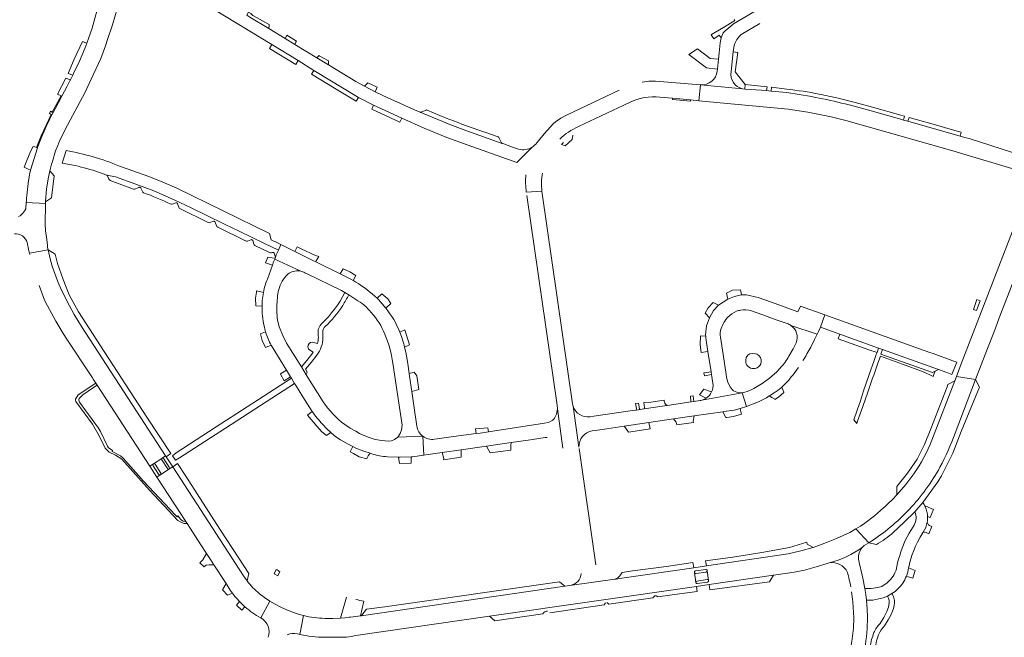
# Model space of a CAD drawing. Header units: metres. Extents: x 166325 to 190320, y 381923 to 404576.
# Tile 500 of 656: x 171870 to 172251, y 390853 to 391093. Entities that reach past the tile are written whole.
import ezdxf

# ---------------------------------------------------------------- set-up
doc = ezdxf.new("R2010")
doc.units = ezdxf.units.M
for name, color, linetype, lineweight in [('B-WE-VH-VERHARDING_ASFALT-GV', 8, 'Continuous', 18), ('B-WE-VH-VERHARDING_BETON-GV', 8, 'Continuous', 18), ('B-WE-VH-VERHARDING_BETONSTRAATSTEEN-GV', 8, 'Continuous', 18), ('B-WE-VH-VERHARDING_HALFVERHARDING-GV', 8, 'Continuous', 18), ('B-WE-VH-VERHARDING_STRAATBAKSTEEN-GV', 8, 'Continuous', 18)]:
    doc.layers.add(name, color=color, linetype=linetype, lineweight=lineweight)

msp = doc.modelspace()

# ---------------------------------------------------------------- linework, layer by layer
at = {"layer": 'B-WE-VH-VERHARDING_ASFALT-GV', "flags": 128}
for points in [[(171900.834, 391100.121), (171897.799, 391089.355), (171896.39, 391085.248), (171895.727, 391083.517), (171894.932, 391081.439), (171892.928, 391076.553), (171890.628, 391071.707), (171890.304, 391071.057), (171889.418, 391069.277), (171889.345, 391069.13), (171888.144, 391066.8), (171886.085, 391062.939)], [(171872.291, 391021.83), (171872.287, 391021.759), (171879.725, 391021.386), (171879.731, 391021.956), (171879.733, 391022.12), (171880.151, 391027.061), (171880.866, 391031.523), (171881.474, 391034.072), (171882.073, 391036.581), (171882.413, 391037.681), (171883.671, 391041.751), (171884.456, 391043.84), (171885.35, 391045.885), (171888.28, 391051.747), (171892.218, 391059.221), (171894.993, 391064.295), (171897.465, 391069.524), (171901.118, 391077.617), (171903.019, 391082.513), (171903.828, 391084.885), (171905.639, 391090.592), (171908.441, 391099.893)], [(171886.085, 391062.939), (171883.445, 391058.032), (171882.707, 391056.601), (171882.245, 391055.707), (171881.447, 391054.161), (171880.122, 391051.405), (171878.28, 391047.349), (171876.646, 391043.011), (171876.609, 391042.892), (171873.902, 391034.258), (171873.57, 391032.561)], [(171881.555, 390999.915), (171880.992, 391002.193), (171880.768, 391003.356), (171873.517, 391002.051), (171873.632, 391001.543)], [(171877.234, 390989.631), (171878.286, 390986.783), (171879.398, 390983.936), (171880.513, 390981.701), (171883.698, 390975.798), (171886.632, 390971.041), (171888.06, 390968.845), (171897.377, 390954.524), (171897.891, 390953.734), (171898.16, 390953.321), (171899.212, 390951.704), (171899.703, 390950.949), (171920.139, 390919.539), (171921.557, 390920.448)], [(171921.557, 390920.448), (171924.779, 390922.548), (171924.842, 390922.598), (171924.899, 390922.631), (171926.295, 390923.544), (171893.679, 390973.662), (171890.781, 390978.35), (171888.068, 390983.432), (171885.561, 390988.68)], [(172232.278, 390932.312), (172240.212, 390953.195), (172232.767, 390954.324), (172232.139, 390952.697), (172223.241, 390929.659)], [(171926.511, 390923.213), (171926.295, 390923.544), (171924.899, 390922.631)], [(171925.564, 390922.443), (171927.724, 390919.128)], [(171927.591, 390918.402), (171929.032, 390919.34), (171926.511, 390923.213)], [(171921.557, 390920.448), (171920.139, 390919.539), (171922.875, 390915.334), (171924.18, 390916.184), (171923.843, 390916.189), (171923.585, 390916.405), (171921.425, 390919.728)], [(171957.96, 390875.077), (171956.528, 390877.089), (171929.032, 390919.34), (171927.591, 390918.402), (171924.278, 390916.247), (171924.18, 390916.184), (171922.875, 390915.334), (171934.069, 390898.128), (171934.593, 390897.322), (171935.766, 390895.519), (171940, 390889.011), (171942.183, 390885.656), (171943.664, 390883.38), (171945.029, 390881.281), (171949.719, 390874.073), (171950.537, 390872.816)], [(172216.247, 390916.637), (172213.15, 390912.428), (172209.742, 390908.466), (172208.013, 390906.67), (172206.22, 390904.939), (172204.992, 390903.822), (172204.548, 390903.431), (172201.03, 390900.291), (172197.267, 390897.451), (172195.559, 390896.314), (172193.812, 390895.239), (172198.89, 390889.901)], [(172196.426, 390888.17), (172197.089, 390888.76), (172198.89, 390889.901), (172193.812, 390895.239), (172191.411, 390893.893), (172188.946, 390892.667), (172186.328, 390891.487), (172181.836, 390889.674), (172177.259, 390888.091), (172172.437, 390886.694), (172167.549, 390885.552), (172135.899, 390880.928), (172130.949, 390880.204), (172102.201, 390876.004), (172100.953, 390875.821), (172100.561, 390875.764), (172100.497, 390875.755), (172100.432, 390875.746), (172083.011, 390873.308), (172081.076, 390873.029), (172002.043, 390861.619), (172001.769, 390861.579), (172000.05, 390861.331), (171997.931, 390861.05), (171997.369, 390860.979), (171995.734, 390860.802), (171994.095, 390860.67), (171991.065, 390860.543), (171988.032, 390860.568)], [(171978.32, 390854.323), (171981.856, 390853.675), (171985.56, 390853.303), (171989.523, 390853.241), (171996.372, 390853.323), (171998.164, 390853.594), (171999.95, 390853.906), (172051.878, 390861.393), (172132.021, 390872.949), (172136.955, 390873.66), (172161.942, 390877.263), (172168.211, 390878.167), (172170.727, 390878.592), (172173.226, 390879.111), (172173.966, 390879.314), (172178.464, 390880.549), (172182.634, 390881.86), (172183.529, 390882.081)], [(172136.187, 390879.049), (172136.732, 390875.204)], [(172131.799, 390874.489), (172131.228, 390878.386)], [(171963.183, 390860.755), (171966.706, 390867.294), (171964.641, 390868.663), (171962.651, 390870.14)], [(171979.789, 390861.631), (171978.32, 390854.323)]]:
    msp.add_lwpolyline(points, dxfattribs=at)
at = {"layer": 'B-WE-VH-VERHARDING_ASFALT-GV'}
for points in [[(171873.57, 391032.561, 0.0220881), (171872.405, 391023.369)], [(171872.405, 391023.369, 0.0039252), (171872.291, 391021.83)], [(171927.724, 390919.128, -0.4281375), (171927.591, 390918.402)], [(172214.585, 390902.887, 0.0597952), (172226.406, 390919.149)], [(172198.89, 390889.901, 0.0632118), (172214.585, 390902.887)], [(172183.529, 390882.081, 0.0935621), (172196.426, 390888.17)], [(172131.228, 390878.386, -0.4131031), (172131.645, 390878.961)], [(172135.612, 390879.491, -0.4277428), (172136.187, 390879.049)], [(171962.651, 390870.14, -0.0635603), (171957.96, 390875.077)], [(172136.732, 390875.204, -0.4143502), (172136.312, 390874.62)], [(171952.187, 390870.35, 0.0318651), (171954.95, 390867.056)], [(171954.95, 390867.056, 0.0217397), (171957.039, 390865.05)], [(171957.039, 390865.05, 0.0562155), (171963.183, 390860.755)], [(171988.032, 390860.568, -0.0576207), (171979.789, 390861.631)]]:
    msp.add_lwpolyline(points, format="xyb", dxfattribs=at)
at = {"layer": 'B-WE-VH-VERHARDING_ASFALT-GV', "flags": 128}
msp.add_lwpolyline([(172254.942, 390991.393), (172255.374, 390992.513), (172256.902, 390996.477), (172260.935, 391006.935), (172262.417, 391010.778), (172266.873, 391022.335), (172260.051, 391024.97), (172234.684, 390959.288), (172232.767, 390954.324), (172240.212, 390953.195), (172242.387, 390958.835), (172243.922, 390962.817), (172247.874, 390973.065), (172249.396, 390977.011), (172253.493, 390987.636)], close=True, dxfattribs=at)
at = {"layer": 'B-WE-VH-VERHARDING_BETON-GV', "flags": 128}
msp.add_lwpolyline([(171969.142, 390879.539), (171968.32, 390877.772), (171969.816, 390877.111), (171970.599, 390878.705)], dxfattribs=at)
at = {"layer": 'B-WE-VH-VERHARDING_BETON-GV'}
msp.add_lwpolyline([(171970.599, 390878.705, -0.0039895), (171969.142, 390879.539)], format="xyb", dxfattribs=at)
at = {"layer": 'B-WE-VH-VERHARDING_BETONSTRAATSTEEN-GV', "flags": 128}
for points in [[(172250.335, 391137.885), (172240.109, 391135.189), (172238.832, 391134.852), (172236.825, 391134.056), (172188.249, 391112.638), (172182.274, 391109.956), (172176.354, 391107.156), (172163.483, 391100.655), (172154.507, 391095.79), (172146.422, 391091.019), (172144.398, 391089.348), (172143.35, 391088.474), (172142.439, 391087.458), (172141.668, 391085.601), (172141.255, 391083.604), (172140.844, 391079.705), (172140.586, 391077.259), (172140.183, 391073.449)], [(172145.439, 391072.46), (172146.242, 391080.148), (172146.526, 391081.814), (172146.706, 391082.628), (172146.962, 391083.422), (172147.293, 391084.187), (172147.696, 391084.917), (172148.167, 391085.606), (172148.702, 391086.246), (172149.295, 391086.831), (172149.397, 391086.921), (172156.617, 391091.085)], [(172140.183, 391073.449), (172140.105, 391072.706)], [(172133.626, 391067.289), (172133.583, 391067.292), (172133.54, 391067.295), (172149.854, 391065.796)], [(172024.916, 391056.719), (172036.485, 391051.942), (172042.626, 391049.596), (172056.742, 391044.644)], [(172027.306, 391057.586), (172025.215, 391056.722)], [(172041.111, 391052.143), (172039.965, 391052.581), (172039.334, 391052.822), (172034.97, 391054.489), (172027.614, 391057.585)], [(172055.227, 391047.191), (172050.015, 391049.019), (172049.514, 391049.195), (172041.111, 391052.143)], [(172056.517, 391044.844), (172055.453, 391046.991)], [(172083.903, 391046.151), (172084.153, 391047.799)], [(172079.728, 391044.227), (172081.199, 391043.755), (172083.903, 391046.151)], [(171968.382, 391002.112), (171968.909, 391000.617), (171969.173, 391001.528), (171970.001, 391003.311), (171964.365, 391005.927), (171954.767, 391010.651), (171949.384, 391013.235), (171941.993, 391016.803), (171936.199, 391019.692), (171929.648, 391022.834), (171921.67, 391026.285), (171914.785, 391028.895), (171906.864, 391031.728), (171903.497, 391032.376)], [(171903.802, 391032.052), (171904.328, 391030.796)], [(171904.821, 391030.338), (171913.902, 391026.975)], [(171914.593, 391026.991), (171915.936, 391027.606)], [(171916.37, 391027.634), (171916.419, 391027.615), (171916.504, 391027.567)], [(171916.708, 391027.309), (171917.292, 391026)], [(172084.048, 390943.737), (172072.156, 391026.112), (172072.152, 391026.143), (172072.148, 391026.173), (172066.065, 391025.808)], [(172066.288, 391024.41), (172078, 390943.166), (172078.185, 390941.821), (172080.292, 390926.493)], [(171928.786, 391021.127), (171930.252, 391021.619)], [(171930.623, 391021.616), (171930.679, 391021.592)], [(171930.956, 391021.26), (171931.405, 391019.879)], [(171931.851, 391019.36), (171942.789, 391013.986)], [(171943.457, 391013.964), (171944.845, 391014.455)], [(171945.553, 391014.104), (171946.033, 391012.697)], [(171946.478, 391012.192), (171957.261, 391006.891), (171957.332, 391006.856)], [(171958, 391006.796), (171959.329, 391007.331)], [(171960.043, 391006.959), (171960.436, 391005.624)], [(171960.89, 391005.122), (171966.57, 391002.325)], [(172000.025, 390990.925), (171999.288, 390991.341), (171998.976, 390991.517), (171998.059, 390992.035), (171993.879, 390994.099), (171984.496, 390998.734), (171983.075, 390999.436), (171977.981, 391001.952), (171976.358, 391002.754), (171970.976, 391005.412), (171970.001, 391003.311), (171969.173, 391001.528), (171968.909, 391000.617), (171968.888, 391000.565), (171968.706, 391000.113), (171968.594, 390999.834), (171978.732, 390995.116)], [(171901.014, 390966.201), (171892.487, 390979.427), (171888.922, 390985.927), (171886.556, 390991.879), (171884.423, 390998.118), (171883.505, 391001.683), (171880.768, 391003.356), (171880.992, 391002.193), (171881.555, 390999.915)], [(171967.274, 391002.267), (171967.677, 391002.399)], [(171978.732, 390995.116), (171968.594, 390999.834), (171968.16, 390998.755), (171967.668, 390997.41), (171965.724, 390992.096)], [(171980.205, 390994.52), (171981.199, 390994.045), (171994.46, 390987.705), (171995.766, 390986.881), (171997.269, 390985.932), (171999.981, 390984.22)], [(171885.561, 390988.68), (171888.068, 390983.432), (171890.781, 390978.35), (171893.679, 390973.662), (171926.295, 390923.544), (171926.511, 390923.213), (171928.304, 390924.529), (171919.014, 390938.533), (171901.014, 390966.201)], [(171964.213, 390986.921), (171961.578, 390987.495), (171961.499, 390986.985), (171961.086, 390984.654), (171961.284, 390981.656), (171963.651, 390981.581)], [(171997.269, 390985.932), (171995.766, 390986.881)], [(172168.657, 390974.098), (172178.786, 390970.663), (172179.284, 390971.7), (172180.053, 390973.39), (172181.769, 390978.183), (172172.369, 390981.547), (172171.314, 390979.396), (172161.106, 390983.094), (172155.936, 390984.968), (172154.845, 390985.132), (172152.542, 390985.723), (172151.299, 390985.915), (172149.524, 390985.988), (172146.749, 390985.33), (172144.186, 390984.343)], [(172011.659, 390980.85), (172010.281, 390982.532), (172008.843, 390984.107), (172008.303, 390984.619)], [(172144.186, 390984.343), (172140.542, 390981.959), (172138.669, 390979.882), (172137.025, 390977.079), (172135.937, 390973.891), (172135.584, 390970.454), (172135.604, 390969.977), (172135.633, 390969.274), (172136.453, 390964.013), (172137.673, 390956.179), (172137.845, 390955.074), (172138.375, 390951.674)], [(172144.139, 390977.359), (172145.782, 390978.632), (172147.595, 390979.649)], [(172153.348, 390979.743), (172159.544, 390977.543), (172160.06, 390977.36), (172163.731, 390976.056), (172167.177, 390974.832)], [(171987.415, 390944.44), (171980.817, 390954.991), (171978.904, 390958.05), (171973.17, 390967.22), (171971.718, 390970.143), (171970.275, 390973.527), (171969.677, 390976.271)], [(172176.303, 390965.693), (172177.832, 390968.677), (172178.786, 390970.663), (172168.657, 390974.098)], [(171965.064, 390971.582), (171963.046, 390970.802), (171963.691, 390968.254), (171964.964, 390965.564), (171965.055, 390965.598), (171967.237, 390966.411)], [(171985.386, 390971.598), (171985.393, 390971.345), (171985.427, 390970.992), (171985.461, 390970.097), (171985.483, 390969.534)], [(171987.258, 390969.363), (171987.194, 390971.601)], [(172021.708, 390948.522), (172020.845, 390954.395), (172020.68, 390955.52), (172020.132, 390959.247), (172019.855, 390960.883), (172019.379, 390963.7), (172018.877, 390965.735), (172018.684, 390966.518), (172018.579, 390966.944), (172018.276, 390968.17), (172017.71, 390969.853), (172017.07, 390971.509)], [(171967.237, 390966.411), (171973.11, 390956.784), (171974.674, 390954.22), (171975.041, 390953.619), (171976.26, 390951.621), (171976.593, 390951.075)], [(171985.171, 390967.055), (171983.123, 390967.685)], [(172145.076, 390950.356), (172144.37, 390951.723), (172143.862, 390953.351), (172142.117, 390964.556), (172141.348, 390969.497)], [(172170.678, 390967.404), (172169.514, 390965.056), (172169.108, 390964.383), (172168.161, 390962.812)], [(171981.711, 390964.946), (171983.528, 390963.719), (171983.38, 390963.532), (171981.071, 390960.525), (171978.904, 390958.05), (171980.817, 390954.991)], [(171980.817, 390954.991), (171981.099, 390956.045), (171980.455, 390957.103), (171982.659, 390959.704), (171984.895, 390962.602)], [(172014.39, 390959.523), (172017.937, 390935.483), (172017.766, 390933.603), (172017.214, 390932.179), (172016.257, 390930.809), (172025.948, 390931.206)], [(172165.182, 390958.308), (172163.144, 390956.147), (172160.386, 390953.701), (172157.479, 390951.546), (172154.315, 390949.682)], [(171976.593, 390951.075), (171979.457, 390946.38), (171983.088, 390940.717)], [(172232.139, 390952.697), (172229.413, 390951.156), (172229.215, 390950.252), (172222.815, 390934.015), (172220.384, 390927.937), (172217.56, 390922.325), (172213.818, 390916.83), (172209.679, 390911.667), (172209.742, 390908.466), (172213.15, 390912.428), (172216.247, 390916.637)], [(172223.241, 390929.659), (172232.139, 390952.697)], [(172231.439, 390924.646), (172234.685, 390933.05), (172241.75, 390950.169), (172240.212, 390953.195), (172232.278, 390932.312)], [(172023.683, 390935.086), (172022.642, 390942.165), (172021.708, 390948.522)], [(172091.649, 390933.229), (172092.752, 390933.391), (172097.303, 390934.06), (172104.027, 390935.049), (172113.565, 390936.451), (172123.195, 390937.868), (172131.151, 390939.038), (172142.203, 390940.662), (172142.629, 390940.725), (172146.659, 390941.318), (172148.908, 390941.976), (172151.423, 390942.711), (172149.699, 390947.965), (172134.097, 390945.129)], [(172134.903, 390949.418), (172133.239, 390947.186), (172135.779, 390945.874)], [(172134.097, 390945.129), (172149.699, 390947.965)], [(172137.915, 390948.349), (172134.903, 390949.418)], [(172149.699, 390947.965), (172151.423, 390942.711), (172156.073, 390944.448), (172159.154, 390946.089), (172160.261, 390946.799), (172160.673, 390947.063), (172162.093, 390947.973)], [(172131.066, 390944.644), (172129.946, 390944.479), (172120.692, 390943.112), (172119.668, 390942.961), (172111.716, 390941.787), (172110.153, 390941.556), (172108.624, 390941.33), (172107.2, 390941.12), (172092.231, 390938.91), (172090.804, 390938.7)], [(172133.455, 390944.997), (172131.066, 390944.644)], [(171983.088, 390940.717), (171982.732, 390940.452), (171981.24, 390939.346), (171984.911, 390935.063), (171986.836, 390932.89), (171988.642, 390931.396), (171990.337, 390932.612), (171988.805, 390934.029)], [(172080.292, 390926.493), (172078.185, 390941.821), (172078.076, 390941.084), (172077.823, 390939.672), (172077.045, 390938.103), (172076.677, 390937.638), (172076.148, 390937.222), (172075.264, 390936.764), (172074.61, 390936.511), (172073.147, 390936.204), (172051.453, 390932.902), (172048.199, 390932.406), (172046.66, 390932.199), (172037.922, 390931.02), (172031.59, 390930.165), (172030.496, 390930.007)], [(172084.272, 390942.766), (172086.485, 390926.879)], [(171988.805, 390934.029), (171987.071, 390935.82)], [(171987.071, 390935.82), (171988.805, 390934.029), (171990.337, 390932.612), (171990.635, 390932.336), (171992.296, 390930.925), (171994.111, 390929.718), (171997.04, 390928.071), (171998.794, 390927.195), (172000.046, 390926.57), (172003.059, 390925.369), (172005.583, 390924.575), (172006.153, 390924.396)], [(172012.239, 390923.207), (172016.536, 390923.073), (172017.132, 390923.054), (172021.423, 390923.182), (172022.025, 390923.2), (172026.399, 390923.832), (172025.948, 390931.206), (172016.257, 390930.809), (172014.95, 390929.852), (172013.836, 390929.439), (172012.65, 390929.223), (172010.04, 390929.458), (172007.465, 390929.945), (172005.139, 390930.725), (172002.853, 390931.618), (172001.411, 390932.285), (172000.059, 390933.118), (171997.824, 390934.33), (171995.72, 390935.758)], [(172025.948, 390931.206), (172026.399, 390923.832), (172027.998, 390924.063)], [(172027.998, 390924.063), (172033.49, 390924.856), (172040.853, 390925.919), (172050.715, 390927.343), (172060.223, 390928.716), (172066.75, 390929.658), (172068.452, 390929.904), (172073.387, 390930.617), (172073.79, 390930.675)], [(172093.093, 390881.328), (172086.538, 390926.362)], [(172208.33, 390893.883), (172212.59, 390897.798), (172216.68, 390901.889), (172219.753, 390905.441), (172225.568, 390913.492), (172227.01, 390915.866), (172231.439, 390924.646)], [(171924.779, 390922.548), (171921.557, 390920.448)], [(171924.899, 390922.631), (171924.842, 390922.598), (171924.779, 390922.548)], [(171927.017, 390918.629), (171924.824, 390921.981)], [(171921.425, 390919.728), (171923.585, 390916.405), (171923.843, 390916.189), (171924.18, 390916.184)], [(171924.18, 390916.184), (171924.278, 390916.247), (171924.434, 390916.494), (171924.445, 390916.627), (171924.443, 390916.721), (171924.383, 390916.874), (171922.182, 390920.303)], [(171922.182, 390920.303), (171924.383, 390916.874), (171924.443, 390916.721), (171924.445, 390916.627), (171924.434, 390916.494), (171924.278, 390916.247), (171927.591, 390918.402)], [(172221.381, 390901.9), (172221.107, 390902.878), (172220.727, 390903.819), (172220.282, 390904.655), (172219.753, 390905.441), (172216.68, 390901.889)], [(172223.873, 390902.798), (172220.952, 390904.121), (172220.727, 390903.819), (172221.107, 390902.878), (172221.381, 390901.9)], [(172221.615, 390900.104), (172222.553, 390899.724), (172223.873, 390902.798)], [(172216.351, 390896.721), (172214.475, 390893.66), (172212.841, 390890.463)], [(172215.628, 390885.274), (172216.232, 390886.925), (172216.91, 390888.546), (172217.662, 390890.135), (172218.717, 390892.091), (172219.914, 390893.964)], [(172198.89, 390889.901), (172201.773, 390889.148)], [(172214.43, 390880.945), (172214.648, 390881.9), (172215.099, 390883.598), (172215.628, 390885.274)], [(172135.612, 390879.491), (172131.645, 390878.961)], [(172132.209, 390875.058), (172136.172, 390875.628), (172136.536, 390875.527), (172136.732, 390875.204), (172136.187, 390879.049)], [(172198.281, 390861.054), (172198.163, 390864.329), (172197.897, 390867.595), (172197.635, 390869.797), (172197.285, 390872.095), (172196.527, 390876.106), (172196.289, 390877.366), (172195.086, 390882.292)], [(172216.592, 390878.413), (172216.786, 390879.094), (172214.266, 390880.142)], [(172083.011, 390873.308), (172100.432, 390875.746)], [(172131.81, 390877.97), (172135.777, 390878.503)], [(172136.732, 390875.204), (172136.536, 390875.527), (172136.172, 390875.628), (172132.209, 390875.058)], [(172213.383, 390876.947), (172214.125, 390876.734), (172215.554, 390876.282), (172215.869, 390876.183), (172216.592, 390878.413)], [(172116.378, 390869.323), (172117.107, 390868.863), (172125.474, 390870.087), (172132.302, 390870.999), (172132.021, 390872.949), (172051.878, 390861.393), (172053.918, 390859.619), (172072.526, 390862.341)], [(172131.799, 390874.489), (172131.991, 390874.152), (172132.349, 390874.046), (172136.312, 390874.62)], [(172205.193, 390873.772), (172203.814, 390872.99), (172202.289, 390872.558), (172199.798, 390872.204), (172197.285, 390872.095), (172197.635, 390869.797), (172197.897, 390867.595), (172200.331, 390867.668), (172202.725, 390868.11), (172204.406, 390868.551), (172206.023, 390869.187), (172207.789, 390870.155)], [(171996.358, 390868.836), (171994.095, 390860.67), (171995.734, 390860.802), (171997.369, 390860.979), (171997.931, 390861.05), (172000.05, 390861.331), (172001.769, 390861.579), (172003.116, 390867.22)], [(172097.296, 390866.679), (172098.118, 390866.085), (172115.151, 390868.577), (172115.895, 390869.267)], [(172207.789, 390870.155), (172206.023, 390869.187)], [(172075.203, 390862.733), (172096.282, 390865.816), (172096.831, 390866.578)], [(172192.627, 390867.007), (172192.793, 390864.89), (172193.016, 390860.821), (172192.852, 390856.749), (172192.235, 390851.571), (172191.343, 390846.434), (172190.398, 390842.575), (172189.833, 390840.935), (172189.104, 390838.818), (172189.044, 390838.66), (172182.285, 390820.882), (172180.749, 390816.432), (172180.048, 390814.4), (172185.026, 390812.262), (172185.12, 390812.544), (172185.732, 390814.375), (172185.763, 390814.468), (172186.857, 390817.741), (172190.446, 390827.443), (172193.162, 390834.531), (172197.24, 390848.916)], [(172206.716, 390866.777), (172206.404, 390864.961), (172205.776, 390863.229), (172204.602, 390860.879), (172203.229, 390858.639)], [(172204.911, 390857.695), (172206.365, 390859.968), (172207.584, 390862.375)], [(172201.423, 390849.533), (172201.868, 390851.932), (172202.637, 390854.248)]]:
    msp.add_lwpolyline(points, dxfattribs=at)
for points in [[(171976.369, 391083.002), (171976.812, 391083.854), (171976.999, 391084.212), (171975.595, 391085.119), (171973.334, 391086.579), (171973.152, 391086.245), (171972.623, 391085.273)], [(171894.451, 391083.956), (171894.027, 391084.102), (171890.789, 391077.321), (171888.508, 391071.77), (171890.304, 391071.057), (171890.628, 391071.707), (171892.928, 391076.553), (171894.932, 391081.439), (171895.727, 391083.517), (171894.987, 391083.772)], [(171967.484, 391082.99), (171966.503, 391081.411), (171976.698, 391075.172), (171977.659, 391076.755)], [(172140.586, 391077.259), (172137.322, 391077.613), (172132.48, 391081.27), (172129.026, 391079.056), (172135.978, 391073.971), (172140.183, 391073.449)], [(171989.359, 391076.636), (171985.844, 391078.564), (171985.623, 391078.705), (171985.365, 391078.392), (171984.899, 391077.829), (171989.477, 391075.052), (171989.394, 391076.167)], [(171884.449, 391063.797), (171885.767, 391063.129), (171886.085, 391062.939), (171888.144, 391066.8), (171889.345, 391069.13), (171889.418, 391069.277), (171887.584, 391069.954)], [(171983.752, 391072.951), (171982.876, 391071.458), (171992.42, 391065.653), (172000.176, 391060.971), (172001.06, 391062.453)], [(171885.767, 391063.129), (171882.34, 391056.79), (171882.707, 391056.601), (171883.445, 391058.032), (171886.085, 391062.939)], [(172006.899, 391059.532), (172006.184, 391057.986), (172017.029, 391052.9), (172017.801, 391054.469)], [(171876.609, 391042.892), (171876.646, 391043.011), (171878.28, 391047.349), (171880.122, 391051.405), (171881.447, 391054.161), (171882.245, 391055.707), (171881.887, 391055.892), (171878.092, 391047.555), (171876.215, 391043.036)], [(171881.686, 391057.122), (171881.227, 391056.214), (171881.887, 391055.892), (171882.245, 391055.707), (171882.707, 391056.601), (171882.34, 391056.79)], [(171873.902, 391034.258), (171876.609, 391042.892), (171876.215, 391043.036), (171875.564, 391043.275), (171874.93, 391043.508), (171873.927, 391041.569), (171871.478, 391035.381), (171872.774, 391034.745)], [(171883.132, 391032.044), (171881.474, 391034.072), (171880.866, 391031.523), (171880.151, 391027.061), (171879.733, 391022.12), (171879.731, 391021.956), (171882.011, 391023.59)], [(171976.358, 391002.754), (171977.981, 391001.952), (171983.075, 390999.436), (171984.496, 390998.734), (171984.695, 390999.137), (171985.61, 391000.768), (171984.379, 391001.182), (171978.811, 391003.851), (171977.248, 391004.527), (171976.48, 391002.997)], [(171968.594, 390999.834), (171968.706, 391000.113), (171966.344, 391000.416), (171965.923, 391000.546), (171965.047, 390998.424), (171967.668, 390997.41), (171968.16, 390998.755)], [(171997.633, 390994.829), (171995.078, 390996.054), (171993.879, 390994.099), (171998.059, 390992.035), (171998.976, 390991.517), (172000.031, 390993.46)], [(172012.369, 390984.416), (172010.147, 390986.355), (172008.303, 390984.619), (172008.843, 390984.107), (172010.281, 390982.532), (172011.659, 390980.85), (172013.611, 390982.616)], [(172149.112, 390987.886), (172146.046, 390987.722), (172143.654, 390986.639), (172144.186, 390984.343), (172146.749, 390985.33), (172149.524, 390985.988)], [(172140.542, 390981.959), (172138.514, 390983.038), (172136.563, 390980.878), (172135.445, 390978.817), (172137.025, 390977.079), (172138.669, 390979.882)], [(172242.017, 390983.645), (172240.647, 390984.171), (172239.428, 390980.333), (172240.58, 390979.874)], [(172019.018, 390972.338), (172017.07, 390971.509), (172017.71, 390969.853), (172018.276, 390968.17), (172018.579, 390966.944), (172018.684, 390966.518), (172018.877, 390965.735), (172020.787, 390966.603)], [(172187.547, 390970.707), (172186.952, 390968.955), (172198.845, 390964.697), (172202.007, 390963.565), (172202.614, 390965.313)], [(172155.537, 390957.673), (172156.15, 390958.17), (172156.561, 390958.584), (172156.97, 390959.254), (172157.068, 390959.989), (172157.064, 390960.794), (172156.827, 390961.692), (172156.243, 390962.432), (172155.42, 390962.942), (172154.882, 390963.107), (172153.926, 390963.25), (172152.702, 390963.073), (172151.887, 390962.539), (172151.269, 390961.632), (172151.11, 390960.61), (172151.148, 390959.619), (172151.544, 390958.754), (172152.121, 390958.137), (172152.936, 390957.588), (172153.596, 390957.404), (172154.808, 390957.444)], [(172198.432, 390948.278), (172200.315, 390953.663), (172200.724, 390954.832), (172202.329, 390959.545), (172203.395, 390962.218), (172211.944, 390959.066), (172220.263, 390955.998), (172222.971, 390954.677), (172223.753, 390954.371), (172224.158, 390955.424), (172224.6, 390956.387), (172223.503, 390955.869), (172203.546, 390963.014), (172204.158, 390964.76), (172202.614, 390965.313), (172202.007, 390963.565), (172201.864, 390963.146), (172201.733, 390962.778), (172200.803, 390960.102), (172199.14, 390955.43), (172198.733, 390954.274), (172196.809, 390948.81), (172195.568, 390944.85), (172194.335, 390941.28), (172193.015, 390937.554), (172194.177, 390936.066), (172194.493, 390937.014), (172196.466, 390942.655)], [(172204.158, 390964.76), (172203.546, 390963.014), (172223.503, 390955.869), (172224.6, 390956.387), (172225.868, 390956.987)], [(171973.11, 390956.784), (171970.859, 390955.291), (171970.754, 390955.222), (171972.25, 390952.679), (171974.674, 390954.22)], [(172023.719, 390954.514), (172022.668, 390955.948), (172020.68, 390955.52), (172020.845, 390954.395), (172021.708, 390948.522), (172024.387, 390949.22)], [(172134.942, 390955.744), (172135.088, 390954.634), (172137.845, 390955.074), (172137.673, 390956.179)], [(172120.692, 390943.112), (172120.62, 390943.145), (172120.28, 390943.352), (172119.988, 390943.623), (172119.756, 390943.947), (172119.593, 390944.31), (172119.506, 390944.699), (172119.498, 390945.097), (172114.34, 390944.35), (172111.681, 390944.231), (172111.877, 390942.139), (172111.716, 390941.787), (172119.668, 390942.961)], [(172130.815, 390946.829), (172129.694, 390946.664), (172129.907, 390944.818), (172129.946, 390944.479), (172131.066, 390944.644)], [(172051.156, 390934.395), (172046.452, 390933.995), (172046.66, 390932.199), (172048.199, 390932.406), (172051.453, 390932.902)], [(172060.084, 390927.576), (172060.223, 390928.716), (172050.715, 390927.343), (172052.102, 390924.742), (172060.042, 390925.741), (172060.046, 390925.917)], [(172040.853, 390925.919), (172033.49, 390924.856), (172034.069, 390922.503), (172034.047, 390922.075), (172034.042, 390921.985), (172040.825, 390923.005), (172040.826, 390923.074)], [(171934.168, 390915.69), (171930.94, 390920.556), (171929.032, 390919.34), (171956.528, 390877.089), (171957.96, 390875.077), (171958.509, 390877.975), (171954.636, 390883.917), (171947.312, 390895.162)], [(172021.423, 390923.182), (172017.132, 390923.054), (172016.536, 390923.073), (172016.981, 390920.611), (172021.398, 390920.779)], [(172160.288, 390874.735), (172161.942, 390877.263), (172136.955, 390873.66), (172137.243, 390871.658)]]:
    msp.add_lwpolyline(points, close=True, dxfattribs=at)
at = {"layer": 'B-WE-VH-VERHARDING_BETONSTRAATSTEEN-GV'}
for points in [[(172140.105, 391072.706, -0.3962614), (172133.626, 391067.289)], [(172149.854, 391065.796, -0.3959823), (172145.439, 391072.46)], [(172025.215, 391056.722, -0.1906502), (172024.916, 391056.719)], [(172027.614, 391057.585, 0.1980499), (172027.306, 391057.586)], [(172055.453, 391046.991, 0.1970236), (172055.227, 391047.191)], [(172056.742, 391044.644, -0.1296574), (172056.517, 391044.844)], [(172080.544, 391045.052, 0.0176683), (172079.728, 391044.227)], [(171903.497, 391032.376, -0.205141), (171903.802, 391032.052)], [(171904.328, 391030.796, 0.1903391), (171904.821, 391030.338)], [(171915.936, 391027.606, -0.1428571), (171916.244, 391027.662)], [(171916.244, 391027.662, -0.0638657), (171916.37, 391027.634)], [(171916.504, 391027.567, -0.1471991), (171916.708, 391027.309)], [(171913.902, 391026.975, 0.1823472), (171914.593, 391026.991)], [(171917.292, 391026, 0.1920871), (171917.778, 391025.528)], [(171917.778, 391025.528, -0.0224397), (171928.107, 391021.182)], [(171928.107, 391021.182, 0.1664031), (171928.786, 391021.127)], [(171930.252, 391021.619, -0.1752128), (171930.623, 391021.616)], [(171930.679, 391021.592, -0.2055077), (171930.956, 391021.26)], [(171931.405, 391019.879, 0.1959098), (171931.851, 391019.36)], [(171942.789, 391013.986, 0.1796431), (171943.457, 391013.964)], [(171944.845, 391014.455, -0.1926952), (171945.281, 391014.425)], [(171945.281, 391014.425, -0.1938598), (171945.553, 391014.104)], [(171946.033, 391012.697, 0.2041938), (171946.478, 391012.192)], [(171957.332, 391006.856, 0.2035641), (171958, 391006.796)], [(171959.329, 391007.331, -0.1473667), (171959.75, 391007.301)], [(171959.75, 391007.301, -0.2030348), (171960.043, 391006.959)], [(171960.436, 391005.624, 0.2112896), (171960.89, 391005.122)], [(171966.57, 391002.325, 0.2301898), (171967.274, 391002.267)], [(171967.677, 391002.399, -0.4047406), (171968.382, 391002.112)], [(171881.555, 390999.915, 0.0420313), (171885.561, 390988.68)], [(171972.478, 390992.695, -0.2197506), (171976.423, 390995.112)], [(171976.423, 390995.112, -0.1152018), (171978.732, 390995.116)], [(171978.732, 390995.116, -0.0787661), (171980.205, 390994.52)], [(171965.724, 390992.096, 0.0434421), (171964.213, 390986.921)], [(171969.8, 390986.308, -0.1377813), (171972.478, 390992.695)], [(172008.303, 390984.619, 0.05074), (172000.025, 390990.925)], [(171963.751, 390983.789, -0.025552), (171964.213, 390986.921)], [(171969.418, 390979.853, -0.0421461), (171969.8, 390986.308)], [(171995.766, 390986.881, -0.0865594), (171986.73, 390974.775)], [(171994.916, 390981.824, 0.0270646), (171997.269, 390985.932)], [(171963.751, 390983.789, 0.0172159), (171963.651, 390981.581)], [(171988.172, 390973.718, 0.060202), (171994.916, 390981.824)], [(171999.981, 390984.22, -0.0939666), (172005.997, 390979.073)], [(171963.651, 390981.581, 0.0597961), (171964.488, 390973.905)], [(171969.677, 390976.271, -0.0231714), (171969.418, 390979.853)], [(172005.997, 390979.073, -0.0855367), (172011.286, 390970.717)], [(172017.07, 390971.509, 0.0669536), (172011.659, 390980.85)], [(172147.595, 390979.649, -0.0412201), (172149.048, 390980.023)], [(172149.048, 390980.023, -0.1186166), (172153.348, 390979.743)], [(171986.73, 390974.775, 0.2020106), (171985.386, 390971.598)], [(172141.653, 390972.933, -0.0934865), (172144.139, 390977.359)], [(172167.177, 390974.832, -0.0741753), (172168.657, 390974.098)], [(172168.657, 390974.098, -0.3482323), (172170.678, 390967.404)], [(171964.488, 390973.905, 0.0232066), (171965.064, 390971.582)], [(171967.237, 390966.411, -0.0544048), (171965.064, 390971.582)], [(171987.194, 390971.601, -0.2031807), (171988.172, 390973.718)], [(172011.286, 390970.717, -0.0621533), (172014.39, 390959.523)], [(172141.348, 390969.497, -0.1527785), (172141.653, 390972.933)], [(171983.123, 390967.685, 0.3897908), (171981.472, 390965.816)], [(171984.895, 390962.602, 0.1655037), (171987.258, 390969.363)], [(171985.483, 390969.534, -0.0669679), (171985.171, 390967.055)], [(171981.472, 390965.816, 0.1231664), (171981.711, 390964.946)], [(172168.161, 390962.812, -0.0565489), (172165.182, 390958.308)], [(172173.32, 390960.494, 0.0217486), (172176.303, 390965.693)], [(172167.203, 390952.264, 0.0257636), (172171.557, 390957.848)], [(172138.375, 390951.674, -0.146746), (172137.915, 390948.349)], [(172165.101, 390950.178, 0.0329526), (172167.203, 390952.264)], [(172135.779, 390945.874, 0.1428013), (172137.915, 390948.349)], [(172149.699, 390947.965, -0.3039451), (172145.076, 390950.356)], [(172150.825, 390948.237, -0.0619827), (172149.699, 390947.965)], [(172154.315, 390949.682, -0.0346605), (172150.825, 390948.237)], [(172162.093, 390947.973, 0.0416144), (172165.101, 390950.178)], [(171995.72, 390935.758, -0.0910705), (171987.415, 390944.44)], [(172084.272, 390942.766, -0.0411433), (172084.048, 390943.737)], [(172134.097, 390945.129, -0.0281293), (172133.455, 390944.997)], [(172135.779, 390945.874, -0.0789865), (172134.097, 390945.129)], [(171983.088, 390940.717, 0.0279334), (171987.071, 390935.82)], [(172090.804, 390938.7, -0.3668475), (172084.272, 390942.766)], [(172025.948, 390931.206, -0.1935112), (172023.683, 390935.086)], [(172086.485, 390926.879, -0.3889244), (172091.649, 390933.229)], [(172232.278, 390932.312, -0.0285442), (172226.406, 390919.149)], [(172030.496, 390930.007, -0.2038049), (172025.948, 390931.206)], [(172073.79, 390930.675, -0.0184623), (172074.225, 390930.701)], [(172216.247, 390916.637, 0.0689504), (172223.241, 390929.659)], [(172006.153, 390924.396, 0.0770736), (172012.239, 390923.207)], [(171924.824, 390921.981, -0.2696833), (171924.779, 390922.548)], [(171925.564, 390922.443, 0.3879942), (171924.899, 390922.631)], [(171921.557, 390920.448, 0.422288), (171921.425, 390919.728)], [(171922.182, 390920.303, 0.3602823), (171921.557, 390920.448)], [(171927.591, 390918.402, -0.2981327), (171927.017, 390918.629)], [(172216.68, 390901.889, -0.2381921), (172216.351, 390896.721)], [(172221.615, 390900.104, 0.0434182), (172221.381, 390901.9)], [(172221.458, 390897.821, 0.0556365), (172221.615, 390900.104)], [(172201.773, 390889.148, 0.0499329), (172208.33, 390893.883)], [(172212.841, 390890.463, 0.0560557), (172209.371, 390879.227)], [(172194.815, 390884.651, -0.1707723), (172196.426, 390888.17)], [(172195.086, 390882.292, -0.1029658), (172194.815, 390884.651)], [(172135.777, 390878.503, 0.393089), (172136.187, 390879.049)], [(172183.529, 390882.081, -0.3387187), (172190.546, 390878.416)], [(172209.371, 390879.227, -0.0240776), (172208.936, 390878.197)], [(172213.383, 390876.947, 0.0523372), (172214.266, 390880.142)], [(172214.266, 390880.142, -0.005026), (172214.43, 390880.945)], [(172087.322, 390878.015, -0.3566239), (172083.011, 390873.308)], [(172131.81, 390877.97, -0.4189145), (172131.228, 390878.386)], [(172131.799, 390874.489, -0.3973155), (172132.209, 390875.058)], [(172190.546, 390878.416, -0.0211947), (172191.814, 390872.858)], [(172208.936, 390878.197, -0.127804), (172205.193, 390873.772)], [(172212.021, 390874.262, 0.0476828), (172213.383, 390876.947)], [(172207.789, 390870.155, 0.1008521), (172212.021, 390874.262)], [(172003.116, 390867.22, -0.0151602), (171999.949, 390867.942)], [(172115.895, 390869.267, -0.2359734), (172116.378, 390869.323)], [(172192.145, 390870.9, -0.0143869), (172192.627, 390867.007)], [(172206.023, 390869.187, -0.1995506), (172206.716, 390866.777)], [(172208.77, 390866.631, 0.1574549), (172207.789, 390870.155)], [(172072.526, 390862.341, -0.302786), (172074.339, 390863.342)], [(172207.584, 390862.375, 0.1043399), (172208.77, 390866.631)], [(172197.24, 390848.916, 0.0442408), (172198.281, 390861.054)], [(172203.229, 390858.639, 0.1103921), (172200.828, 390855.037)], [(172202.637, 390854.248, -0.0956418), (172204.911, 390857.695)], [(172200.828, 390855.037, 0.0704058), (172199.419, 390849.509)]]:
    msp.add_lwpolyline(points, format="xyb", dxfattribs=at)
at = {"layer": 'B-WE-VH-VERHARDING_HALFVERHARDING-GV', "flags": 128}
msp.add_lwpolyline([(171934.069, 390898.128), (171933.051, 390898.29), (171932.495, 390898.662), (171932.084, 390899.08), (171931.048, 390900.261), (171930.71, 390899.965), (171930.153, 390900.599), (171917.76, 390913.774), (171909.871, 390922.662), (171908.848, 390923.522), (171905.548, 390925.256), (171905.757, 390925.654), (171905.128, 390925.984), (171904.168, 390926.665), (171903.709, 390927.264), (171901.016, 390932.98), (171900.291, 390934.355), (171892.851, 390944.396), (171892.59, 390945.08), (171892.617, 390945.561), (171892.767, 390945.827), (171894.178, 390947.199), (171898.319, 390950.009), (171899.703, 390950.949), (171899.212, 390951.704), (171892.421, 390947.216), (171891.32, 390945.586), (171891.312, 390945.089), (171891.452, 390944.581), (171897.948, 390935.884), (171900.354, 390931.606), (171902.806, 390926.539), (171904.386, 390925.03), (171906.922, 390923.871), (171909.352, 390922.301), (171920.06, 390910.243), (171931.06, 390898.532), (171932.4, 390897.672), (171933.487, 390897.349), (171934.593, 390897.322)], close=True, dxfattribs=at)
at = {"layer": 'B-WE-VH-VERHARDING_STRAATBAKSTEEN-GV', "flags": 128}
for points in [[(171935.587, 391103.5), (171936.742, 391102.733), (171942.827, 391098.077), (171944.872, 391096.72), (171967.484, 391082.99), (171977.659, 391076.755)], [(172063.093, 391042.478), (172060.743, 391043.233), (172057.317, 391044.441), (172056.742, 391044.644), (172042.626, 391049.596), (172036.485, 391051.942), (172024.916, 391056.719), (172022.74, 391057.621), (172022.686, 391057.643), (172019.008, 391059.302), (172018.439, 391059.559), (172012.439, 391062.271), (172007.559, 391064.644), (172003.432, 391066.841), (172000.021, 391068.658), (171989.477, 391075.052), (171984.899, 391077.829), (171976.369, 391083.002), (171972.623, 391085.273), (171966.264, 391089.13), (171958.99, 391093.541)], [(172146.7, 391092.72), (172146.94, 391092.28), (172142.525, 391089.616), (172137.89, 391086.82), (172137.776, 391086.747), (172138.739, 391085.221), (172140.862, 391086.561), (172141.668, 391085.601), (172142.439, 391087.458), (172143.35, 391088.474), (172144.398, 391089.348), (172146.422, 391091.019), (172154.507, 391095.79)], [(172148.021, 391079.913), (172146.242, 391080.148), (172145.439, 391072.46)], [(172149.854, 391065.796), (172150.787, 391065.732), (172150.912, 391067.534), (172147.039, 391072.335), (172148.021, 391079.913)], [(171977.659, 391076.755), (171977.704, 391076.728), (171983.752, 391072.951), (172001.06, 391062.453), (172006.899, 391059.532), (172017.801, 391054.469), (172026.502, 391050.545), (172035.325, 391046.963), (172043.202, 391044.066), (172062.353, 391037.299), (172068.292, 391043.151)], [(172133.54, 391067.295), (172116.173, 391068.837), (172113.566, 391068.716), (172110.979, 391068.373)], [(172117.878, 391062.631), (172122.767, 391062.166), (172129.736, 391061.503), (172132.998, 391061.193), (172133.54, 391067.295)], [(172176.649, 391062.772), (172171.838, 391063.622), (172167.011, 391064.371), (172160.949, 391064.937), (172159.221, 391065.098), (172157.192, 391065.287), (172150.787, 391065.732), (172149.854, 391065.796), (172133.54, 391067.295), (172132.998, 391061.193), (172167.571, 391057.906), (172175.157, 391056.761), (172184.231, 391054.888), (172189.892, 391053.493), (172231.377, 391041.735), (172256.892, 391034.173), (172257.092, 391034.133), (172258.729, 391039.838), (172258.653, 391039.846), (172258.577, 391039.855), (172237.778, 391046.526), (172236.596, 391046.86), (172234.262, 391047.519)], [(172167.072, 391065.731), (172161.102, 391066.397), (172160.949, 391064.937), (172167.011, 391064.371), (172171.838, 391063.622), (172176.649, 391062.772)], [(172102.096, 391065.342), (172081.599, 391055.582), (172079.454, 391054.391), (172077.433, 391053), (172076.589, 391052.33), (172072.968, 391048.314), (172070.768, 391045.65), (172070.105, 391044.847)], [(172211.187, 391055.63), (172200.237, 391058.757), (172193.589, 391060.535), (172186.909, 391062.189)], [(172086.314, 391051.2), (172106.048, 391060.553)], [(172199.781, 391057.257), (172211.671, 391053.899), (172212.306, 391053.72), (172212.724, 391055.191), (172212.177, 391055.347), (172211.187, 391055.63)], [(172234.262, 391047.519), (172213.98, 391053.247), (172212.306, 391053.72), (172211.671, 391053.899), (172199.781, 391057.257)], [(172068.292, 391043.151), (172062.353, 391037.299)], [(171887.726, 391041.875), (171886.241, 391036.949), (171891.219, 391036.028)], [(171900.328, 391033.52), (171903.497, 391032.376), (171906.864, 391031.728), (171914.785, 391028.895), (171921.67, 391026.285), (171929.648, 391022.834), (171936.199, 391019.692), (171941.993, 391016.803), (171949.384, 391013.235), (171954.767, 391010.651), (171964.365, 391005.927), (171970.001, 391003.311), (171970.976, 391005.412), (171969.624, 391006.08), (171967.196, 391007.332), (171966.569, 391009.743), (171930.613, 391027.273), (171925.225, 391029.633), (171919.771, 391031.834), (171913.592, 391034.024), (171911.826, 391034.65), (171908.394, 391035.866)], [(172066.065, 391025.808), (172072.148, 391026.173)], [(171872.608, 391006.189), (171872.745, 391005.794), (171872.801, 391005.466), (171873.01, 391004.449), (171873.209, 391003.503), (171873.376, 391002.689), (171873.408, 391002.535), (171873.517, 391002.051), (171880.768, 391003.356), (171880.68, 391003.813), (171880.549, 391004.497), (171880.476, 391005.098), (171880.2, 391007.36), (171879.785, 391010.756), (171879.649, 391013.477), (171879.642, 391013.616), (171879.719, 391020.791), (171879.725, 391021.386), (171872.287, 391021.759), (171872.162, 391019.521), (171872.079, 391019.316), (171871.77, 391018.688), (171871.391, 391018.099), (171870.947, 391017.557), (171870.445, 391017.07), (171869.89, 391016.643), (171869.29, 391016.282)], [(172160.673, 390947.063), (172160.261, 390946.799), (172161.251, 390946.24), (172162.378, 390945.469), (172162.408, 390945.397), (172163.83, 390946.317), (172165.945, 390948.062), (172165.911, 390948.114), (172165.867, 390948.183), (172165.101, 390950.178)], [(172162.093, 390947.973), (172160.673, 390947.063)], [(172223.224, 390896.239), (172222.4, 390896.534), (172221.955, 390896.879), (172221.458, 390897.821)], [(172219.914, 390893.964), (172220.399, 390893.938), (172220.997, 390893.835), (172221.576, 390893.654), (172222.126, 390893.398), (172223.224, 390896.239)], [(171950.537, 390872.816), (171949.719, 390874.073), (171948.29, 390871.578), (171950.226, 390869.553), (171952.187, 390870.35)], [(171977.375, 390854.609), (171978.32, 390854.323), (171979.789, 390861.631), (171978.2, 390862.063), (171976.633, 390862.567), (171976.23, 390862.71), (171973.527, 390863.751), (171970.893, 390864.955), (171968.77, 390866.072), (171966.706, 390867.294), (171963.183, 390860.755)], [(171954.95, 390867.056), (171953.769, 390865.674), (171955.881, 390863.696), (171957.039, 390865.05)]]:
    msp.add_lwpolyline(points, dxfattribs=at)
for points in [[(171966.44, 391090.763), (171960.153, 391094.25), (171959.298, 391094.97), (171958.476, 391095.509), (171957.739, 391094.3), (171958.99, 391093.541), (171966.264, 391089.13), (171966.399, 391090.385)], [(172008.306, 391066.428), (172004.61, 391068.063), (172004.184, 391067.621), (172003.908, 391067.335), (172003.432, 391066.841), (172007.559, 391064.644), (172008.048, 391065.811)], [(172159.406, 391066.586), (172150.912, 391067.534), (172150.787, 391065.732), (172157.192, 391065.287), (172159.221, 391065.098)], [(172122.767, 391062.166), (172122.72, 391061.701), (172129.689, 391061.038), (172129.736, 391061.503)], [(172226.443, 391051.273), (172214.434, 391054.703), (172213.98, 391053.247), (172234.262, 391047.519), (172234.593, 391049.022), (172233.64, 391049.282), (172228.489, 391050.689)], [(172218.454, 390965.053), (172181.769, 390978.183), (172180.053, 390973.39), (172186.145, 390971.209), (172187.547, 390970.707), (172202.614, 390965.313), (172204.158, 390964.76), (172225.868, 390956.987), (172229.082, 390955.836), (172230.985, 390955.055), (172232.957, 390959.862), (172231.34, 390960.441), (172223.717, 390963.169), (172222.524, 390963.596)], [(172136.453, 390964.013), (172135.633, 390969.274), (172135.604, 390969.977), (172133.551, 390970.014), (172133.522, 390966.557), (172133.9, 390963.679)], [(171975.041, 390953.619), (171961.934, 390945.138), (171945.917, 390934.774), (171942.915, 390932.832), (171940.706, 390931.402), (171930.405, 390924.737), (171928.932, 390923.582), (171930.097, 390921.827), (171931.686, 390922.774), (171945.52, 390931.727), (171947.312, 390932.886), (171967.509, 390945.958), (171976.26, 390951.621)], [(172108.401, 390943.812), (172108.824, 390941.945), (172108.624, 390941.33), (172110.153, 390941.556), (172109.998, 390941.775), (172109.604, 390943.977)], [(172149.44, 390939.797), (172149.345, 390940.077), (172148.908, 390941.976), (172146.659, 390941.318), (172142.629, 390940.725), (172142.203, 390940.662), (172143.473, 390938.391), (172143.824, 390938.443), (172143.842, 390938.386), (172146.424, 390938.813), (172149.458, 390939.745)], [(172114.112, 390933.993), (172113.565, 390936.451), (172104.027, 390935.049), (172104.475, 390934.432), (172105.674, 390932.781), (172105.688, 390932.731), (172105.703, 390932.68), (172111.65, 390933.603)], [(172131.151, 390939.038), (172123.195, 390937.868), (172124.187, 390936.588), (172124.48, 390935.546), (172130.867, 390936.503), (172130.731, 390936.997)], [(172005.583, 390924.575), (172003.059, 390925.369), (172000.046, 390926.57), (171998.794, 390927.195), (171997.804, 390925.159), (171999.115, 390924.45), (172001.366, 390923.206), (172004.294, 390922.454), (172004.339, 390922.552), (172004.822, 390923.614)], [(172167.549, 390885.552), (172172.437, 390886.694), (172177.259, 390888.091), (172174.945, 390889.395), (172174.835, 390890.106), (172168.135, 390888.088), (172157.343, 390886.137), (172146.143, 390884.252), (172135.592, 390882.922), (172135.899, 390880.928)], [(171943.664, 390883.38), (171942.183, 390885.656), (171940.75, 390883.258), (171939.562, 390882.157), (171941.219, 390880.493), (171942.041, 390881.222), (171943.158, 390881.322), (171943.923, 390881.304), (171945.029, 390881.281)], [(172102.201, 390876.004), (172130.949, 390880.204), (172130.643, 390882.203), (172120.389, 390880.629), (172107.249, 390879.012), (172103.188, 390878.345), (172102.855, 390877.897), (172102.38, 390877.086), (172101.621, 390876.285), (172100.93, 390876.007), (172100.953, 390875.821)], [(172081.076, 390873.029), (172079.007, 390874.691), (172011.262, 390865.109), (172004.096, 390864.123), (172002.344, 390861.813), (172002.043, 390861.619)]]:
    msp.add_lwpolyline(points, close=True, dxfattribs=at)
at = {"layer": 'B-WE-VH-VERHARDING_STRAATBAKSTEEN-GV'}
for points in [[(172179.577, 391063.752, 0.0165564), (172167.072, 391065.731)], [(172106.048, 391060.553, -0.1350703), (172117.878, 391062.631)], [(172176.649, 391062.772, -0.0248662), (172199.781, 391057.257)], [(172186.909, 391062.189, 0.0097076), (172179.577, 391063.752)], [(172079.014, 391046.342, -0.0810982), (172086.314, 391051.2)], [(172068.292, 391043.151, -0.2163724), (172063.093, 391042.478)], [(172070.105, 391044.847, -0.0989022), (172068.292, 391043.151)], [(171908.394, 391035.866, 0.0545331), (171887.726, 391041.875)], [(171891.219, 391036.028, -0.0298637), (171900.328, 391033.52)], [(172065.952, 391032.476, 0.0583368), (172066.065, 391025.808)], [(172072.148, 391026.173, -0.0732647), (172072.313, 391033.148)], [(171867.676, 391009.648, -0.3583426), (171872.608, 391006.189)], [(172221.458, 390897.821, -0.1010146), (172219.914, 390893.964)], [(171952.187, 390870.35, -0.0218732), (171950.537, 390872.816)], [(171963.183, 390860.755, -0.3748583), (171966.045, 390853.232)], [(171973.414, 390854.174, -0.1613455), (171977.375, 390854.609)]]:
    msp.add_lwpolyline(points, format="xyb", dxfattribs=at)

doc.saveas('drawing.dxf')
